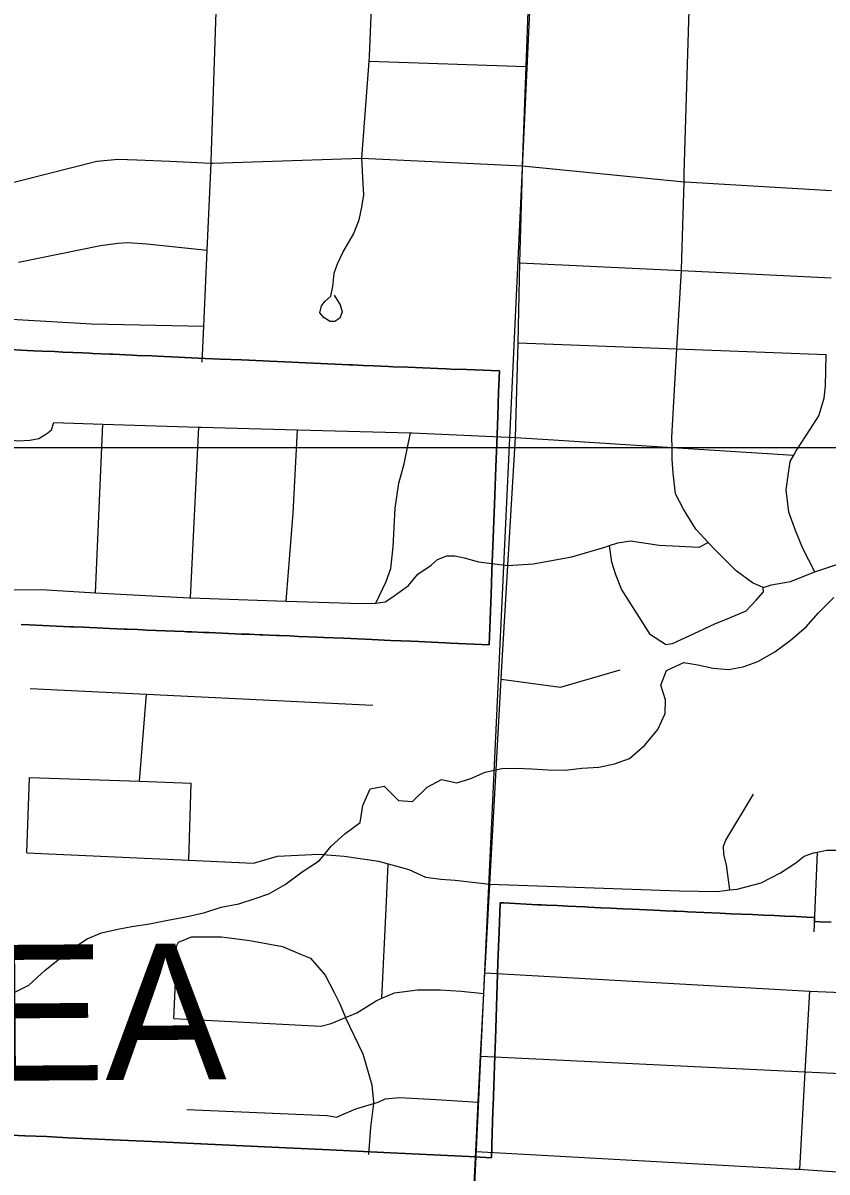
# Model space of a CAD drawing. Extents: x 114604 to 551442, y 316898 to 567001.
# Drawn here: x 199052 to 202008, y 427771 to 431999 of the extents above; entities that cross this region are included whole.
import ezdxf

# ---------------------------------------------------------------- set-up
doc = ezdxf.new("R2010")
doc.units = 0
for name, color, linetype in [('GE_P_Alignment_1000_Bearings', 7, 'Continuous'), ('GE_P_Alignment_1000_Stations', 7, 'Continuous'), ('GE_P_Alignment_100_Cardinal_Points', 7, 'Continuous'), ('GE_P_Alignment_100_Stations', 7, 'Continuous'), ('GE_P_Alignment_500_Bearings', 7, 'Continuous'), ('PM_P_Cells', 7, 'Continuous'), ('SH_Named_Boundary', 7, 'Continuous')]:
    doc.layers.add(name, color=color, linetype=linetype)

msp = doc.modelspace()

# ---------------------------------------------------------------- linework, layer by layer
at = {"layer": 'GE_P_Alignment_1000_Bearings'}
msp.add_lwpolyline([(202617.5, 407244), (201635.4, 411995.4), (200547.8, 417287.5), (200373.1, 418053.6), (200322.3, 418360), (200539.5, 423217.6), (200698.7, 427409.5), (200971.1, 433246.5), (201218.2, 438803.9), (201459.3, 443947.7), (201503.1, 445460.4), (201457.1, 446273.6), (201299.4, 448868.6), (201217, 450546.7)], dxfattribs=at)
at = {"layer": 'GE_P_Alignment_1000_Stations'}
for points in [[(200886.5, 431414), (200887.9, 431473.6), (200901.8, 431838), (200917.8, 432277.2), (200918, 432281.5), (200942.4, 432797.7), (200955.9, 433092)], [(200716.5, 427845.8), (200725.9, 428027.6), (200734.5, 428196.4), (200746.4, 428427.2), (200750.3, 428503.6), (200751, 428517.4), (200768.3, 428829.8), (200810, 429584.1), (200812.6, 429630.4), (200834.7, 430002.7), (200862.6, 430473.1), (200871.9, 430822.2), (200879.1, 431116.3), (200886.5, 431414)], [(200570.5, 423479.4), (200568.8, 423501.7), (200579.7, 423837.5), (200620.4, 425138.6), (200628.5, 425334.3), (200632.4, 425460.9), (200649.4, 426025.9), (200654.7, 426200.8), (200667.7, 426629.7), (200677.4, 426948.9), (200681, 427069.3), (200686.7, 427258), (200687.3, 427277.9), (200695.7, 427440.5), (200715.3, 427822.6), (200716.5, 427845.8)]]:
    msp.add_lwpolyline(points, dxfattribs=at)
at = {"layer": 'GE_P_Alignment_100_Cardinal_Points'}
for p, q in [((200325, 431858), (200901.8, 431838)), ((199318.2, 429902.4), (199344.8, 430522.6)), ((199667.8, 429883.1), (199698.6, 430512)), ((199479.8, 429208.2), (199505.4, 429529)), ((199066, 428944.9), (199076.1, 429222.8)), ((199661, 428918.2), (199669.7, 429201.4)), ((201961.3, 428654.3), (201972.7, 428948))]:
    msp.add_line(p, q, dxfattribs=at)
for points in [[(200297.9, 431501.7), (200325, 431858), (200325.7, 431875.3), (200342.7, 432298.4), (200343, 432305.3), (200365.4, 433116.5), (200394.1, 433809.5), (200394.8, 433827.6), (200395.3, 433840.6), (200408.9, 434200.2), (200422.7, 434565.2)], [(199710.3, 430750.2), (199716.2, 430882.5), (199728.9, 431162.8), (199743.5, 431483.4), (199743.6, 431487.3), (199745, 431528.6), (199771.5, 432333.1)], [(201773.6, 429922), (201733.5, 429938.7), (201674.5, 429982.2), (201596.3, 430060.1), (201571.4, 430087), (201526.1, 430135.9), (201479.8, 430209.1), (201451.1, 430265.9), (201442.9, 430342.3), (201438.1, 430392.5), (201438.1, 430437), (201438, 430474.7), (201456.2, 430799.8), (201472.4, 431087.8), (201472.6, 431091.4), (201482.4, 431414), (201483.3, 431445.5), (201507.8, 432247.4)], [(197974.2, 431182.4), (198332.5, 431260.9), (198634.8, 431327.2), (198790.3, 431361.3), (198964.2, 431399.4), (199323.6, 431490.7), (199401.8, 431497), (199469.8, 431495.4), (199591.7, 431490.7), (199743.5, 431483.4), (199749.5, 431483.1), (200297.9, 431501.7), (200887.9, 431473.6)], [(200195.4, 430996.5), (200217.7, 430961.7), (200225.6, 430935.9), (200216.7, 430912.5), (200198.7, 430900.8), (200180.6, 430900.6), (200158.5, 430913.4), (200142.9, 430932.7), (200149.2, 430957.3), (200163.3, 430975.5), (200183.8, 430993.8), (200191.3, 431028.8), (200196.2, 431078), (200207.5, 431113), (200229.2, 431157.1), (200267.5, 431222), (200287.9, 431273.9), (200297.9, 431320.6), (200305.3, 431365.9), (200302.4, 431407.3), (200297.9, 431501.7)], [(200887.9, 431473.6), (201482.4, 431414), (201486.2, 431413.9), (202025.1, 431382)], [(198332.5, 431260.9), (198364.3, 431099.4), (198385.9, 430998.7), (198405.1, 430962.1), (198436.4, 430935.4), (198492.1, 430922.1), (198582.1, 430920.1), (198714, 430916.5), (199003.9, 430908.5), (199030, 430907.1), (199303.5, 430891.7), (199716.2, 430882.5)], [(199035.3, 431118), (199336.3, 431179.7), (199400.5, 431188.3), (199436.6, 431191.5), (199506.5, 431185.9), (199728.9, 431162.8)], [(200879.1, 431116.3), (201472.4, 431087.8), (202023.1, 431061.4)], [(200871.9, 430822.2), (201456.2, 430799.8), (202005.3, 430778.7)], [(201963.8, 429979.2), (201918.5, 430064.9), (201892, 430131.6), (201867.6, 430198.3), (201857.5, 430280.8), (201867, 430342.7), (201872, 430384.7), (201886, 430408.9), (201894.9, 430424.3), (201946.8, 430505.3), (201978, 430552.7), (201997.5, 430618.4), (202002.5, 430662.4), (202005.3, 430778.7)], [(199144.1, 430491.8), (199156.3, 430502.1), (199164.9, 430528), (199344.8, 430522.6), (199698.6, 430512), (199706.6, 430511.7), (200060.5, 430501.9), (200476.3, 430490.4), (200482.3, 430490.2), (200862.6, 430473.1)], [(200019.7, 429871.5), (200045.3, 430195.3), (200060.5, 430501.9)], [(198987.8, 430467.8), (199031.3, 430460.8), (199077.4, 430463.8), (199109.5, 430469.1), (199135.6, 430485.7), (199140, 430488.4), (199144.1, 430491.8)], [(200349.1, 429864.2), (200387.3, 429943), (200404.5, 429990.8), (200412.4, 430070.8), (200419.7, 430213), (200433.9, 430304.9), (200453.6, 430376.6), (200476.3, 430490.4)], [(200862.6, 430473.1), (201002.1, 430464.4), (201438.1, 430437), (201886, 430408.9)], [(200834.7, 430002.7), (200927, 430009), (201069.6, 430033.9), (201190.5, 430069.3), (201208.3, 430075.5), (201238.9, 430086.2), (201285, 430093.2), (201390.6, 430076.8), (201538.5, 430069.4), (201571.4, 430087)], [(198990.4, 429912.4), (199118.4, 429913.5), (199318.2, 429902.4), (199663.8, 429883.2), (199667.8, 429883.1), (200019.7, 429871.5), (200255.4, 429863.8), (200333.4, 429862), (200349.1, 429864.2), (200383.6, 429868.9), (200408, 429884.4), (200469, 429929.2), (200504, 429970.5), (200552.8, 430003.5), (200575.3, 430025), (200609.6, 430038.3), (200639.6, 430037.6), (200673.5, 430030.8), (200727.1, 430015.5), (200834.7, 430002.7)], [(201414, 429711.3), (201358.9, 429746.7), (201252.8, 429915.5), (201232.1, 429968.1), (201217.2, 430014.5), (201208.3, 430075.5)], [(201414, 429711.3), (201440.1, 429714.8), (201500.8, 429743.5), (201595.9, 429787.5), (201646.4, 429808.4), (201711, 429835), (201747.9, 429874.3), (201774.7, 429905.7), (201773.6, 429922), (201803.3, 429931.1), (201873.6, 429943.6), (201963.8, 429979.2), (202208.1, 430060.9)], [(200810, 429584.1), (201027.9, 429554.6), (201247.5, 429619)], [(199077.9, 429549.5), (199505.4, 429529), (200338.6, 429489)], [(199076.1, 429222.8), (199479.8, 429208.2), (199669.7, 429201.4)], [(201651, 428808.5), (201638.6, 428901.5), (201628.3, 428939.4), (201628, 428969.5), (201635.8, 428991.6), (201738.3, 429161.1)], [(199066, 428944.9), (199661, 428918.2), (199899.1, 428907.5), (199987, 428932.4), (200139, 428940), (200233.2, 428933), (200359.4, 428914.2), (200394.7, 428904.4), (200469.8, 428883.3), (200532.2, 428855.9), (200588.2, 428848.5), (200640.3, 428845), (200768.3, 428829.8)], [(200768.3, 428829.8), (201465.4, 428805.5), (201603.5, 428802.9), (201651, 428808.5), (201677.5, 428811.7), (201765.4, 428834.6), (201837.1, 428871.5), (201892.8, 428908.1), (201924.6, 428932.5), (201958.5, 428944.9), (201972.7, 428948), (202006.5, 428955.4), (202098.5, 428954.4), (202663.8, 428938.3), (202667.2, 428938.2), (202839.4, 428929.9), (202899.5, 428928.6), (202937.6, 428916.9), (203005.9, 428891.6), (203100.4, 428850.5), (203190.5, 428837.4), (203265.3, 428828.8), (203270.7, 428828.2), (203348.9, 428813)], [(200371.2, 428409.9), (200386.8, 428739.6), (200394.7, 428904.4)], [(199606.3, 428335.1), (199614.5, 428523.7), (199615.8, 428601.9), (199623.6, 428616)], [(199623.6, 428616), (199671.5, 428636.5), (199771.6, 428635.7), (199781.6, 428635.6), (199885.8, 428622.7), (200006.1, 428599.9), (200072.4, 428572.5), (200108.6, 428556.9), (200163.2, 428495.3), (200195.9, 428431.5), (200216.3, 428389.6), (200237.8, 428339.1)], [(200750.3, 428503.6), (201945, 428435.8), (202651.2, 428406.7), (203824.9, 428345.8), (203839.8, 428345), (203881.7, 428343.8), (204810.9, 428317), (205061.2, 428307.6), (205395.5, 428297), (205657.9, 428283.7)], [(199606.3, 428335.1), (200147, 428306.7), (200184.9, 428317.1), (200237.8, 428339.1), (200278.7, 428356.2), (200350.3, 428401), (200371.2, 428409.9), (200418.1, 428429.8), (200502, 428440.7), (200570.1, 428441.4), (200586.3, 428440.5)], [(200586.3, 428440.5), (200662.2, 428436.3), (200746.4, 428427.2)], [(201907.8, 427780.6), (201928.2, 428139.6), (201945, 428435.8)], [(200323.6, 427835.4), (200330.7, 427933.8), (200341.2, 428023), (200341.8, 428028.1), (200335.2, 428090.2), (200302.1, 428204.1), (200237.8, 428339.1)], [(200734.5, 428196.4), (201928.2, 428139.6), (202085.6, 428132.1), (202640.8, 428108.9), (203760.4, 428062.1), (203872.8, 428056.1), (204799, 428006.8), (205693.2, 427959.2)], [(199653.5, 428000.9), (200170.2, 427978.2), (200206.2, 427972.6), (200224.2, 427980.8), (200276, 428003.3), (200311.9, 428013.7), (200341.2, 428023), (200357.8, 428028.2), (200383.7, 428040.5), (200435.7, 428045.1), (200570.5, 428037), (200725.9, 428027.6)], [(200716.5, 427845.8), (201889.5, 427781.6), (201907.8, 427780.6), (201921.5, 427779.8), (202630.2, 427731.1), (203839.2, 427679.6), (204536.8, 427654.6), (204779.1, 427645.9), (205722.1, 427615.8)]]:
    msp.add_lwpolyline(points, dxfattribs=at)
at = {"layer": 'GE_P_Alignment_100_Stations'}
for points in [[(199044.9, 429785), (199074.6, 429783.7), (199125.1, 429781.5), (199174.8, 429779.2), (199224.9, 429777.1), (199237.4, 429776.6), (199274.7, 429775), (199296.6, 429774), (199324.4, 429773), (199369.9, 429770.8), (199424.4, 429768.5), (199434.7, 429768), (199474, 429766.5), (199505.2, 429765), (199574.7, 429762.1), (199609.5, 429760.8), (199644.8, 429759.1), (199654.8, 429758.7), (199672.2, 429758.1), (199714.8, 429756), (199734.8, 429755.3), (199784.3, 429753.5), (199854.6, 429750.3), (199883.2, 429749.2), (199923.9, 429747.5), (199933.7, 429747), (199983.7, 429744.8), (199995, 429744.3), (200033.2, 429743), (200064.5, 429741.6), (200133.6, 429738.7), (200157.7, 429737.7), (200230.1, 429734.6), (200257.1, 429733.5), (200334.1, 429730), (200403.4, 429726.9), (200478.7, 429723.8), (200507, 429722.4), (200554.3, 429720.6), (200604.7, 429718.2), (200623.5, 429717.1), (200765.7, 429710.4), (200771.5, 429864.4), (200774.2, 429934.2), (200776.1, 429984.5), (200778.3, 430044), (200780.4, 430104.2), (200785, 430226.4), (200790.2, 430364.1), (200794.7, 430482.9), (200797.2, 430553.5), (200800.6, 430639.8), (200803.7, 430718.5), (200652.6, 430724.2), (200642.5, 430724.1), (200608.9, 430725.6), (200576.6, 430726.8), (200521.9, 430729.2), (200466.9, 430731.6), (200412.9, 430733.9), (200395.5, 430734.7), (200341.8, 430737.1), (200302.8, 430738.8), (200263.7, 430740.7), (200251, 430741.1), (200198, 430743.4), (200146.2, 430745.7), (200091.1, 430748.2), (200013.9, 430751.5), (199958, 430754), (199935.1, 430755), (199854.9, 430758.6), (199777.2, 430762), (199721.1, 430764.6), (199696.2, 430765.6), (199671.7, 430766.8), (199621.9, 430769), (199598.3, 430770.2), (199545.6, 430772.4), (199526, 430773.4), (199471.7, 430775.7), (199454.8, 430776.6), (199382.2, 430779.8), (199371.3, 430780.1), (199308.7, 430783), (199296.3, 430783.4), (199271.8, 430784.5), (199235.2, 430786.3), (199197.6, 430787.8), (199167.7, 430789.3), (199122.3, 430791.2), (199090.6, 430792.8), (199067, 430793.7), (199004.8, 430796.6)], [(199004.8, 430796.6), (199067, 430793.7), (199090.6, 430792.8), (199122.3, 430791.2), (199167.7, 430789.3), (199197.6, 430787.8), (199235.2, 430786.3), (199271.8, 430784.5), (199296.3, 430783.4), (199308.7, 430783), (199371.3, 430780.1), (199382.2, 430779.8), (199454.8, 430776.6), (199471.7, 430775.7), (199526, 430773.4), (199545.6, 430772.4), (199598.3, 430770.2), (199621.9, 430769), (199671.7, 430766.8), (199696.2, 430765.6), (199721.1, 430764.6), (199777.2, 430762), (199854.9, 430758.6), (199935.1, 430755), (199958, 430754), (200013.9, 430751.5), (200091.1, 430748.2), (200146.2, 430745.7), (200198, 430743.4), (200251, 430741.1), (200263.7, 430740.7), (200302.8, 430738.8), (200341.8, 430737.1), (200395.5, 430734.7), (200412.9, 430733.9), (200466.9, 430731.6), (200521.9, 430729.2), (200576.6, 430726.8), (200608.9, 430725.6), (200642.5, 430724.1), (200652.6, 430724.2), (200803.7, 430718.5), (200800.6, 430639.8), (200797.2, 430553.5), (200794.7, 430482.9), (200790.2, 430364.1), (200785, 430226.4), (200780.4, 430104.2), (200778.3, 430044), (200776.1, 429984.5), (200774.2, 429934.2), (200771.5, 429864.4), (200765.7, 429710.4), (200623.5, 429717.1), (200604.7, 429718.2), (200554.3, 429720.6), (200507, 429722.4), (200478.7, 429723.8), (200403.4, 429726.9), (200334.1, 429730), (200257.1, 429733.5), (200230.1, 429734.6), (200157.7, 429737.7), (200133.6, 429738.7), (200064.5, 429741.6), (200033.2, 429743), (199995, 429744.3), (199983.7, 429744.8), (199933.7, 429747), (199923.9, 429747.5), (199883.2, 429749.2), (199854.6, 429750.3), (199784.3, 429753.5), (199734.8, 429755.3), (199714.8, 429756), (199672.2, 429758.1), (199654.8, 429758.7), (199644.8, 429759.1), (199609.5, 429760.8), (199574.7, 429762.1), (199505.2, 429765), (199474, 429766.5), (199434.7, 429768), (199424.4, 429768.5), (199369.9, 429770.8), (199324.4, 429773), (199296.6, 429774), (199274.7, 429775), (199237.4, 429776.6), (199224.9, 429777.1), (199174.8, 429779.2), (199125.1, 429781.5), (199074.6, 429783.7), (199044.9, 429785)], [(202022.8, 428689.6), (201983.1, 428691.5), (201961.4, 428692.1), (201961.8, 428707.3), (201933.6, 428708.9), (201894.3, 428710.6), (201853.5, 428712.4), (201813.5, 428714.2), (201774.3, 428715.9), (201734, 428717.6), (201694, 428719.4), (201654.2, 428721.1), (201614.7, 428722.9), (201554.5, 428725.5), (201496.1, 428728.1), (201484.2, 428728.6), (201455.1, 428729.9), (201444.7, 428730.3), (201415.1, 428731.6), (201371.5, 428733.6), (201291.7, 428737.4), (201256, 428739.1), (201212.6, 428741.2), (201176.5, 428742.9), (201131.9, 428745.1), (201117, 428745.8), (201054.8, 428748.8), (201016.2, 428750.7), (200976, 428752.6), (200957.9, 428753.2), (200943.9, 428754), (200819.6, 428760.6), (200806.1, 428760.8), (200802.3, 428655), (200800.3, 428599.8), (200797.9, 428538.7), (200795.3, 428458.9), (200788.5, 428258.4), (200786.4, 428199.1), (200782.6, 428086.8), (200780.2, 428014.6), (200779.6, 427994.5), (200778.2, 427954), (200776.9, 427915.1), (200773.9, 427822.4), (200690.6, 427827.6), (200378.5, 427842.6), (200179.3, 427852.2), (199940.2, 427863.7), (199679.3, 427875.7), (199552.3, 427881.6), (199467.8, 427885.5), (199381.8, 427889.4), (199297.7, 427893.3), (199218.2, 427897), (199137.7, 427900.7), (199058.2, 427904.3), (198983.6, 427907.8)], [(198983.6, 427907.8), (199058.2, 427904.3), (199137.7, 427900.7), (199218.2, 427897), (199297.7, 427893.3), (199381.8, 427889.4), (199467.8, 427885.5), (199552.3, 427881.6), (199679.3, 427875.7), (199940.2, 427863.7), (200179.3, 427852.2), (200378.5, 427842.6), (200690.6, 427827.6), (200773.9, 427822.4), (200776.9, 427915.1), (200778.2, 427954), (200779.6, 427994.5), (200780.2, 428014.6), (200782.6, 428086.8), (200786.4, 428199.1), (200788.5, 428258.4), (200795.3, 428458.9), (200797.9, 428538.7), (200800.3, 428599.8), (200802.3, 428655), (200806.1, 428760.8), (200819.6, 428760.6), (200943.9, 428754), (200957.9, 428753.2), (200976, 428752.6), (201016.2, 428750.7), (201054.8, 428748.8), (201117, 428745.8), (201131.9, 428745.1), (201176.5, 428742.9), (201212.6, 428741.2), (201256, 428739.1), (201291.7, 428737.4), (201371.5, 428733.6), (201415.1, 428731.6), (201444.7, 428730.3), (201455.1, 428729.9), (201484.2, 428728.6), (201496.1, 428728.1), (201554.5, 428725.5), (201614.7, 428722.9), (201654.2, 428721.1), (201694, 428719.4), (201734, 428717.6), (201774.3, 428715.9), (201813.5, 428714.2), (201853.5, 428712.4), (201894.3, 428710.6), (201933.6, 428708.9), (201961.8, 428707.3), (201961.4, 428692.1), (201983.1, 428691.5), (202022.8, 428689.6)]]:
    msp.add_lwpolyline(points, dxfattribs=at)
at = {"layer": 'GE_P_Alignment_500_Bearings'}
msp.add_lwpolyline([(184305.2, 516815.5), (260150, 516815.5), (260150, 430435.7), (184305.2, 430435.7)], close=True, dxfattribs=at)
at = {"layer": 'PM_P_Cells'}
msp.add_lwpolyline([(199016.4, 428430.3), (199072.6, 428458), (199133, 428513.7), (199233.6, 428593.2), (199287.8, 428628.9), (199340, 428650.6), (199400.1, 428664.2), (199452.2, 428673.8), (199516.3, 428683.3), (199584.5, 428696.9), (199656.6, 428710.4), (199720.7, 428725.9), (199780.9, 428745.5), (199845, 428757.1), (199905.2, 428776.7), (199955.3, 428794.4), (200015.6, 428828), (200077.9, 428875.7), (200142.2, 428917.4), (200184.6, 428969.2), (200234.9, 429015), (200291.2, 429056.7), (200301.6, 429118.8), (200328, 429180.8), (200380.1, 429190.4), (200431.8, 429137.9), (200483.8, 429133.5), (200538.2, 429187.2), (200590.4, 429214.9), (200646.3, 429202.5), (200698.5, 429218.1), (200750.6, 429241.8), (200812.8, 429255.4), (200866.8, 429257), (200922.8, 429254.5), (200982.9, 429250.1), (201044.9, 429249.6), (201107, 429257.2), (201169, 429260.7), (201227.1, 429272.3), (201281.3, 429292), (201337.7, 429341.7), (201386, 429399.5), (201412.4, 429457.5), (201414.7, 429507.6), (201397.1, 429561.9), (201417.4, 429615.9), (201481.6, 429645.5), (201533.6, 429637.1), (201589.6, 429624.7), (201645.6, 429620.2), (201699.7, 429629.9), (201753.8, 429649.5), (201816.1, 429685.1), (201872.4, 429726.9), (201930.8, 429776.6), (201977.1, 429828.4), (202033.5, 429884.1)], dxfattribs=at)

# ---------------------------------------------------------------- texts
at = {"layer": 'SH_Named_Boundary'}
msp.add_text('RIVERLEA', height=500.02, rotation=0.4135, dxfattribs=at).set_placement((196493.5, 428088.2))

doc.saveas('drawing.dxf')
